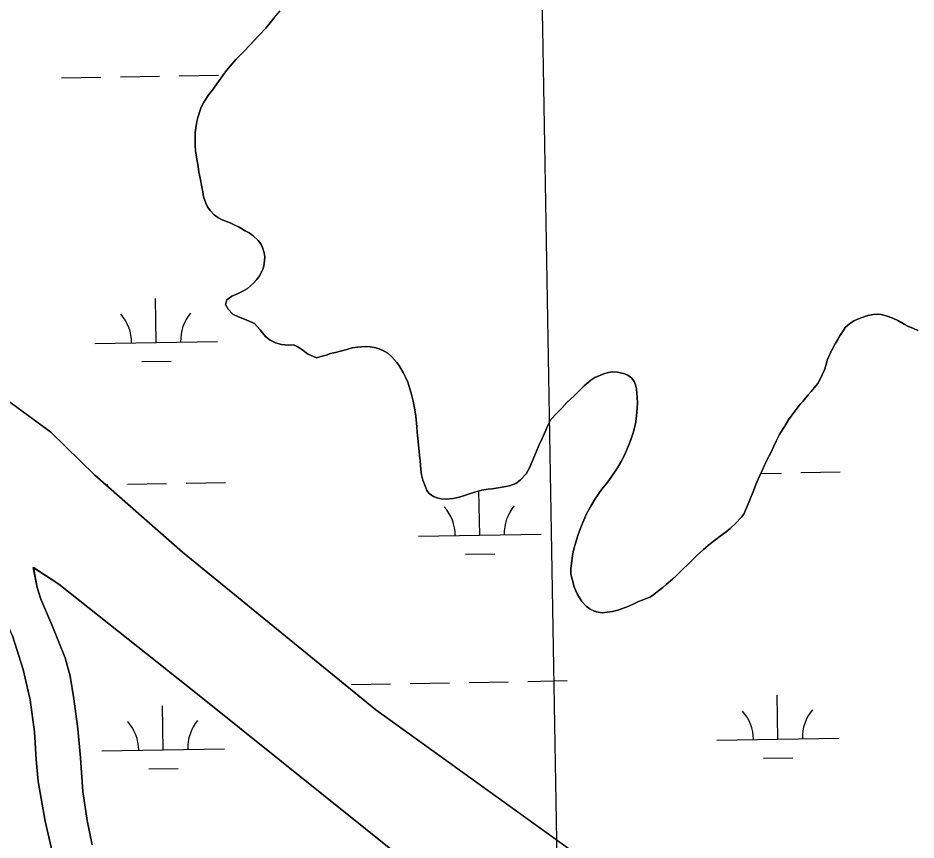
# Model space of a CAD drawing. Extents: x 3892998 to 3931244, y 278583 to 304547.
# Drawn here: x 3912474 to 3913207, y 301142 to 301814 of the extents above; entities that cross this region are included whole.
import ezdxf

# ---------------------------------------------------------------- set-up
doc = ezdxf.new("R2010")
doc.units = 0
for name, color, linetype in [('V-GRID-MAJR', 7, 'Continuous'), ('V-TOPO-SHOR', 7, 'Continuous'), ('V-WETL-SWMP', 7, 'Continuous')]:
    doc.layers.add(name, color=color, linetype=linetype)

msp = doc.modelspace()

# ---------------------------------------------------------------- linework, layer by layer
at = {"layer": 'V-GRID-MAJR'}
msp.add_spline([(3913205.69, 284291.17), (3913100.86, 290347.62), (3912995.96, 296407.55), (3912891.06, 302467.48), (3912891, 302470.95)], degree=3, dxfattribs=at)
at = {"layer": 'V-TOPO-SHOR'}
for points in [[(3912711.14, 301539.03), (3912709.44, 301540), (3912706.58, 301542.3), (3912702.66, 301545.12), (3912699.1, 301546.71), (3912694.84, 301546.34), (3912689.33, 301547.02), (3912684.35, 301548.42), (3912680.07, 301550.36), (3912676.33, 301553.54), (3912673.83, 301556.55), (3912671.86, 301558.86), (3912667.22, 301563.99), (3912662.95, 301566.1), (3912659.21, 301567.51), (3912654.05, 301569.62), (3912649.59, 301571.73), (3912645.67, 301575.81), (3912643.7, 301579.53), (3912644.57, 301583.44), (3912648.65, 301586.3), (3912653.79, 301588.63), (3912657.69, 301590.43), (3912661.41, 301592.75), (3912666.55, 301597.04), (3912669.02, 301599.89), (3912671.32, 301602.92), (3912673.79, 301607.55), (3912674.84, 301610.76), (3912675.53, 301615.38), (3912675.7, 301618.4), (3912675.15, 301621.78), (3912673.89, 301626.04), (3912672.46, 301629.05), (3912670.14, 301631.71), (3912666.03, 301635.78), (3912662.82, 301638.07), (3912659.62, 301639.83), (3912654.63, 301642.66), (3912651.25, 301644.42), (3912647.33, 301646.18), (3912640.92, 301648.64), (3912637.36, 301650.58), (3912634.33, 301652.88), (3912630.94, 301656.42), (3912628.97, 301659.25), (3912627.54, 301662.45), (3912625.74, 301667.41), (3912625.19, 301671.5), (3912624.28, 301675.58), (3912623.01, 301682.68), (3912621.92, 301687.66), (3912621.37, 301692.27), (3912619.92, 301699.91), (3912619.18, 301705.06), (3912618.81, 301709.5), (3912618.78, 301716.08), (3912618.94, 301720.16), (3912619.46, 301723.72), (3912620.15, 301728.88), (3912620.85, 301732.25), (3912622.6, 301737.41), (3912623.83, 301740.8), (3912625.95, 301744.72), (3912629.83, 301750.95), (3912633.37, 301755.41), (3912636.37, 301759.68), (3912641.31, 301766.64), (3912644.5, 301770.56), (3912647.5, 301774.3), (3912652.1, 301779.65), (3912655.29, 301782.86), (3912658.65, 301786.25), (3912663.43, 301791.43), (3912666.79, 301795), (3912670.68, 301799.1), (3912676.52, 301805.34), (3912680.05, 301809.62), (3912683.23, 301813.55), (3912688.19, 301819.25)], [(3913208.88, 301558.28), (3913205.14, 301559.86), (3913200.69, 301561.97), (3913197.66, 301563.56), (3913192.49, 301566.56), (3913188.4, 301568.49), (3913182.88, 301570.43), (3913178.79, 301571.3), (3913175.77, 301571.64), (3913172.57, 301571.45), (3913167.95, 301570.72), (3913161.74, 301568.56), (3913156.6, 301566.23), (3913152.87, 301563.9), (3913149.51, 301560.69), (3913147.75, 301558.02), (3913145.1, 301553.92), (3913143.33, 301550.89), (3913141.39, 301547.51), (3913139.63, 301544.48), (3913137.86, 301541.27), (3913136.1, 301537.18), (3913134.87, 301534.15), (3913134, 301530.59), (3913132.6, 301526.32), (3913130.48, 301521.52), (3913128.72, 301518.13), (3913127.14, 301515.1), (3913124.48, 301511.72), (3913121.65, 301508.51), (3913119.35, 301505.83), (3913114.76, 301500.48), (3913112.64, 301498.34), (3913107.69, 301491.57), (3913105.39, 301488.36), (3913103.27, 301485.33), (3913100.09, 301480.34), (3913097.97, 301476.96), (3913095.86, 301473.39), (3913093.22, 301467.87), (3913090.92, 301463.42), (3913088.99, 301459.15), (3913085.46, 301452.56), (3913083.52, 301448.29), (3913081.58, 301444.01), (3913078.42, 301437.07), (3913076.48, 301432.62), (3913074.55, 301427.46), (3913071.56, 301419.98), (3913069.62, 301415.53), (3913068.04, 301411.61), (3913066.63, 301408.41), (3913064.69, 301405.91), (3913060.09, 301401.1), (3913055.66, 301396.81), (3913052.3, 301393.96), (3913047.34, 301390.38), (3913043.97, 301387.7), (3913040.61, 301385.2), (3913037.59, 301382.88), (3913033.7, 301379.48), (3913031.04, 301377.16), (3913028.03, 301374.31), (3913023.61, 301370.03), (3913020.6, 301366.99), (3913017.24, 301363.78), (3913011.75, 301358.42), (3913008.39, 301355.39), (3913003.43, 301350.92), (3913000.6, 301348.6), (3912997.41, 301346.1), (3912993.16, 301342.89), (3912990.5, 301340.92), (3912983.76, 301338.05), (3912980.75, 301336.97), (3912977.55, 301335.36), (3912972.77, 301333.38), (3912969.75, 301332.3), (3912963.71, 301330.15), (3912959.46, 301329.06), (3912955.02, 301328.33), (3912951.11, 301327.96), (3912947.91, 301328.3), (3912944.71, 301329.18), (3912941.32, 301330.76), (3912938.11, 301333.41), (3912934.37, 301337.13), (3912930.96, 301342.8), (3912929.53, 301345.82), (3912928.27, 301349.19)], [(3912387.54, 301558.64), (3912500.89, 301475.24), (3912536.96, 301440.33), (3912608.58, 301377.45), (3912766.21, 301248.78), (3912948.73, 301117.34), (3913103.22, 300990.48), (3913236.93, 300883.77), (3913375.43, 300782.95), (3913400.7, 300769)], [(3912754.55, 301545), (3912751.53, 301544.63), (3912746.91, 301544.08), (3912742.65, 301542.81), (3912737.51, 301541.55), (3912733.42, 301540.47), (3912729.16, 301539.56), (3912725.79, 301538.3), (3912721.35, 301537.04), (3912717.8, 301536.14), (3912711.14, 301539.03)], [(3912928.27, 301349.19), (3912926.47, 301355.22), (3912925.56, 301359.31), (3912925.55, 301363.93), (3912926.23, 301369.97), (3912926.92, 301374.59), (3912927.62, 301379.04), (3912929.54, 301385.62), (3912931.47, 301391.85), (3912933.93, 301398.44), (3912938.33, 301408.58), (3912941.68, 301414.99), (3912945.39, 301420.88), (3912950.86, 301428.72), (3912954.75, 301433.71), (3912958.46, 301438.7), (3912963.58, 301446.36), (3912966.58, 301451.53), (3912969.58, 301457.23), (3912972.93, 301464.88), (3912974.86, 301470.04), (3912976.44, 301474.85), (3912978.18, 301482.14), (3912978.88, 301486.23), (3912979.39, 301491.39), (3912979.89, 301499.03), (3912979.69, 301504), (3912978.95, 301510.4), (3912978.23, 301513.95), (3912977.15, 301516.79), (3912975.18, 301519.45), (3912971.97, 301521.92), (3912968.59, 301523.15), (3912963.61, 301524.37), (3912959.52, 301524.71), (3912956.33, 301523.98), (3912953.31, 301523.26), (3912948.34, 301521.46), (3912944.97, 301520.03), (3912941.78, 301517.71), (3912936.29, 301513.24), (3912932.58, 301509.49), (3912928.51, 301505.39), (3912922.31, 301499.5), (3912918.07, 301495.04), (3912914.17, 301490.93), (3912909.22, 301485.58), (3912906.93, 301481.31), (3912904.99, 301477.04), (3912902, 301470.27), (3912899.71, 301464.93), (3912897.42, 301459.77), (3912893.9, 301451.4), (3912891.79, 301446.24), (3912888.97, 301441.43), (3912884.2, 301436.08), (3912880.65, 301433.4), (3912875.33, 301431.42), (3912869.47, 301430.33), (3912861.3, 301429.05), (3912858.1, 301428.68), (3912852.78, 301427.95), (3912849.23, 301427.04), (3912846.03, 301426.14), (3912841.24, 301424.52), (3912837.87, 301423.45), (3912834.32, 301422.36), (3912829.35, 301421.28), (3912823.84, 301420.54), (3912819.4, 301420.88), (3912816.37, 301421.76), (3912813.35, 301422.81), (3912809.79, 301425.28), (3912808, 301427.76), (3912806.74, 301430.78), (3912804.76, 301436.28), (3912803.68, 301440.54), (3912803.13, 301444.8), (3912802.39, 301451.91), (3912801.83, 301456.7), (3912801.28, 301462.21), (3912800.53, 301470.2), (3912799.98, 301475.35), (3912799.78, 301479.79), (3912798.86, 301488.32), (3912798.13, 301493.47), (3912796.85, 301500.57), (3912795.04, 301507.32), (3912792.34, 301516.19), (3912790.55, 301520.27), (3912788.58, 301524.17), (3912785.54, 301529.31), (3912783.39, 301532.33), (3912779.28, 301536.93), (3912776.08, 301539.76), (3912773.05, 301541.52), (3912768.95, 301543.46), (3912765.21, 301544.51), (3912761.66, 301545.03), (3912758.1, 301545.19), (3912754.55, 301545)], [(3912514.87, 301077.57), (3912496.38, 301157.79), (3912490.73, 301190.26), (3912489.1, 301208.07), (3912487.52, 301230.61), (3912484.19, 301256.94), (3912478.47, 301281.5), (3912469.61, 301309.05), (3912458.36, 301334.45), (3912449.41, 301350.94), (3912438.33, 301373.17), (3912420.96, 301398.83), (3912411.87, 301413.11)], [(3913523.18, 300526.24), (3913506.43, 300544.4), (3913424.58, 300613.11), (3913301.55, 300719.73), (3913169.87, 300832.16), (3913097.85, 300893.86), (3913002.2, 300966.04), (3912885.93, 301054.62), (3912792.03, 301124.02), (3912620.63, 301261.5), (3912507.64, 301351.38), (3912486.7, 301364.88)], [(3912486.7, 301364.88), (3912489.71, 301348.42), (3912492.8, 301338.9), (3912501.71, 301318.07), (3912512.75, 301291.09), (3912516.77, 301276.03), (3912519.78, 301257.62), (3912523.12, 301233.08), (3912525.1, 301209.34), (3912527.03, 301182.04), (3912530.58, 301158.29), (3912534.77, 301138.48)]]:
    msp.add_lwpolyline(points, dxfattribs=at)
at = {"layer": 'V-WETL-SWMP'}
for p, q in [((3912683.23, 301813.55), (3912680.05, 301809.62)), ((3912676.52, 301805.34), (3912670.68, 301799.1)), ((3912680.05, 301809.62), (3912676.52, 301805.34)), ((3912670.68, 301799.1), (3912666.79, 301795)), ((3912663.42, 301791.43), (3912658.65, 301786.26)), ((3912666.79, 301795), (3912663.42, 301791.43)), ((3912655.29, 301782.86), (3912652.1, 301779.65)), ((3912658.65, 301786.26), (3912655.29, 301782.86)), ((3912652.1, 301779.65), (3912647.5, 301774.3)), ((3912644.5, 301770.56), (3912641.31, 301766.64)), ((3912647.5, 301774.3), (3912644.5, 301770.56)), ((3912509.78, 301764.57), (3912541.78, 301765.12)), ((3912557.77, 301765.4), (3912589.77, 301765.95)), ((3912605.77, 301766.23), (3912637.76, 301766.78)), ((3912641.31, 301766.64), (3912636.37, 301759.68)), ((3912633.37, 301755.41), (3912629.83, 301750.95)), ((3912636.37, 301759.68), (3912633.37, 301755.41)), ((3912629.83, 301750.95), (3912625.95, 301744.71)), ((3912623.83, 301740.8), (3912622.6, 301737.41)), ((3912625.95, 301744.71), (3912623.83, 301740.8)), ((3912620.85, 301732.25), (3912620.15, 301728.88)), ((3912622.6, 301737.41), (3912620.85, 301732.25)), ((3912620.15, 301728.88), (3912619.46, 301723.72)), ((3912618.94, 301720.16), (3912618.78, 301716.08)), ((3912619.46, 301723.72), (3912618.94, 301720.16)), ((3912618.78, 301716.08), (3912618.81, 301709.5)), ((3912618.81, 301709.5), (3912619.18, 301705.06)), ((3912619.18, 301705.06), (3912619.92, 301699.91)), ((3912619.92, 301699.91), (3912621.37, 301692.27)), ((3912621.37, 301692.27), (3912621.92, 301687.66)), ((3912621.92, 301687.66), (3912623.01, 301682.68)), ((3912623.01, 301682.68), (3912624.28, 301675.58)), ((3912624.28, 301675.58), (3912625.19, 301671.5)), ((3912625.19, 301671.5), (3912625.74, 301667.41)), ((3912625.74, 301667.41), (3912627.54, 301662.45)), ((3912627.54, 301662.45), (3912628.97, 301659.25)), ((3912628.97, 301659.25), (3912630.94, 301656.42)), ((3912630.94, 301656.42), (3912634.33, 301652.88)), ((3912634.33, 301652.88), (3912637.36, 301650.58)), ((3912637.36, 301650.58), (3912640.92, 301648.64)), ((3912640.92, 301648.64), (3912647.33, 301646.18)), ((3912647.33, 301646.18), (3912651.25, 301644.42)), ((3912651.25, 301644.42), (3912654.63, 301642.66)), ((3912654.63, 301642.66), (3912659.62, 301639.84)), ((3912659.62, 301639.84), (3912662.82, 301638.07)), ((3912662.82, 301638.07), (3912666.03, 301635.78)), ((3912666.03, 301635.78), (3912670.14, 301631.71)), ((3912670.14, 301631.71), (3912672.46, 301629.05)), ((3912672.46, 301629.05), (3912673.89, 301626.04)), ((3912673.89, 301626.04), (3912675.15, 301621.78)), ((3912675.15, 301621.78), (3912675.7, 301618.4)), ((3912675.53, 301615.38), (3912674.84, 301610.76)), ((3912675.7, 301618.4), (3912675.53, 301615.38)), ((3912673.79, 301607.55), (3912671.32, 301602.92)), ((3912674.84, 301610.76), (3912673.79, 301607.55)), ((3912669.02, 301599.89), (3912666.55, 301597.04)), ((3912671.32, 301602.92), (3912669.02, 301599.89)), ((3912661.41, 301592.75), (3912657.69, 301590.43)), ((3912666.55, 301597.04), (3912661.41, 301592.75)), ((3912586.94, 301548.63), (3912586.32, 301584.62)), ((3912648.65, 301586.3), (3912644.57, 301583.44)), ((3912653.79, 301588.63), (3912648.65, 301586.3)), ((3912657.69, 301590.43), (3912653.79, 301588.63)), ((3912644.57, 301583.44), (3912643.7, 301579.53)), ((3912643.7, 301579.53), (3912645.67, 301575.8)), ((3912645.67, 301575.8), (3912649.6, 301571.73)), ((3912649.6, 301571.73), (3912654.05, 301569.62)), ((3913161.74, 301568.56), (3913167.95, 301570.72)), ((3913167.95, 301570.72), (3913172.57, 301571.45)), ((3913172.57, 301571.45), (3913175.77, 301571.64)), ((3913175.77, 301571.64), (3913178.79, 301571.3)), ((3913178.79, 301571.3), (3913182.88, 301570.43)), ((3913182.88, 301570.43), (3913188.4, 301568.49)), ((3912654.05, 301569.62), (3912659.21, 301567.51)), ((3912659.21, 301567.51), (3912662.95, 301566.1)), ((3912662.95, 301566.1), (3912667.22, 301563.99)), ((3912667.22, 301563.99), (3912671.86, 301558.86)), ((3913149.51, 301560.69), (3913152.88, 301563.9)), ((3913152.88, 301563.9), (3913156.6, 301566.23)), ((3913156.6, 301566.23), (3913161.74, 301568.56)), ((3913188.4, 301568.49), (3913192.49, 301566.56)), ((3913192.49, 301566.56), (3913197.66, 301563.56)), ((3913197.66, 301563.56), (3913200.68, 301561.97)), ((3912500.89, 301475.24), (3912387.54, 301558.64)), ((3912671.86, 301558.86), (3912673.83, 301556.55)), ((3912673.83, 301556.55), (3912676.33, 301553.54)), ((3913145.1, 301553.92), (3913147.75, 301558.02)), ((3913147.75, 301558.02), (3913149.51, 301560.69)), ((3913200.68, 301561.97), (3913205.14, 301559.86)), ((3913205.14, 301559.86), (3913208.87, 301558.27)), ((3912536.95, 301547.76), (3912636.93, 301549.49)), ((3912676.33, 301553.54), (3912680.07, 301550.36)), ((3912680.07, 301550.36), (3912684.34, 301548.42)), ((3912684.34, 301548.42), (3912689.33, 301547.02)), ((3913141.39, 301547.51), (3913143.33, 301550.89)), ((3913143.33, 301550.89), (3913145.1, 301553.92)), ((3912689.33, 301547.02), (3912694.84, 301546.34)), ((3912694.84, 301546.34), (3912699.1, 301546.71)), ((3912699.1, 301546.71), (3912702.66, 301545.12)), ((3912702.66, 301545.12), (3912706.58, 301542.3)), ((3912706.58, 301542.3), (3912709.44, 301540)), ((3912729.16, 301539.56), (3912733.42, 301540.47)), ((3912733.42, 301540.47), (3912737.51, 301541.55)), ((3912737.51, 301541.55), (3912742.65, 301542.82)), ((3912742.65, 301542.82), (3912746.91, 301544.08)), ((3912746.91, 301544.08), (3912751.53, 301544.63)), ((3912751.53, 301544.63), (3912754.55, 301545)), ((3912754.55, 301545), (3912758.1, 301545.19)), ((3912758.1, 301545.19), (3912761.66, 301545.03)), ((3912761.66, 301545.03), (3912765.21, 301544.51)), ((3912765.21, 301544.51), (3912768.95, 301543.46)), ((3912768.95, 301543.46), (3912773.05, 301541.52)), ((3912773.05, 301541.52), (3912776.07, 301539.76)), ((3913136.1, 301537.18), (3913137.87, 301541.27)), ((3913137.87, 301541.27), (3913139.63, 301544.48)), ((3913139.63, 301544.48), (3913141.39, 301547.51)), ((3912575.21, 301532.99), (3912599.2, 301533.4)), ((3912709.44, 301540), (3912711.14, 301539.03)), ((3912711.14, 301539.03), (3912717.8, 301536.14)), ((3912717.8, 301536.14), (3912721.35, 301537.04)), ((3912721.35, 301537.04), (3912725.79, 301538.3)), ((3912725.79, 301538.3), (3912729.16, 301539.56)), ((3912776.07, 301539.76), (3912779.29, 301536.93)), ((3912779.29, 301536.93), (3912783.39, 301532.32)), ((3913134, 301530.59), (3913134.87, 301534.15)), ((3913134.87, 301534.15), (3913136.1, 301537.18)), ((3912783.39, 301532.32), (3912785.54, 301529.31)), ((3912785.54, 301529.31), (3912788.58, 301524.17)), ((3913130.48, 301521.52), (3913132.6, 301526.32)), ((3913132.6, 301526.32), (3913134, 301530.59)), ((3912788.58, 301524.17), (3912790.55, 301520.27)), ((3912790.55, 301520.27), (3912792.34, 301516.19)), ((3912941.78, 301517.71), (3912944.97, 301520.03)), ((3912944.97, 301520.03), (3912948.34, 301521.46)), ((3912948.34, 301521.46), (3912953.31, 301523.26)), ((3912953.31, 301523.26), (3912956.33, 301523.99)), ((3912956.33, 301523.99), (3912959.52, 301524.71)), ((3912959.52, 301524.71), (3912963.61, 301524.37)), ((3912963.61, 301524.37), (3912968.59, 301523.15)), ((3912968.59, 301523.15), (3912971.97, 301521.92)), ((3912971.97, 301521.92), (3912975.18, 301519.44)), ((3912975.18, 301519.44), (3912977.15, 301516.79)), ((3913128.72, 301518.13), (3913130.48, 301521.52)), ((3912792.34, 301516.19), (3912795.05, 301507.32)), ((3912932.58, 301509.49), (3912936.29, 301513.24)), ((3912936.29, 301513.24), (3912941.78, 301517.71)), ((3912977.15, 301516.79), (3912978.23, 301513.95)), ((3912978.23, 301513.95), (3912978.95, 301510.4)), ((3913121.65, 301508.51), (3913124.48, 301511.72)), ((3913124.48, 301511.72), (3913127.14, 301515.1)), ((3913127.14, 301515.1), (3913128.72, 301518.13)), ((3912795.05, 301507.32), (3912796.85, 301500.57)), ((3912922.31, 301499.5), (3912928.51, 301505.39)), ((3912928.51, 301505.39), (3912932.58, 301509.49)), ((3912978.95, 301510.4), (3912979.69, 301504)), ((3912979.69, 301504), (3912979.89, 301499.03)), ((3913114.76, 301500.48), (3913119.35, 301505.83)), ((3913119.35, 301505.83), (3913121.65, 301508.51)), ((3912796.85, 301500.57), (3912798.12, 301493.47)), ((3912918.07, 301495.04), (3912922.31, 301499.5)), ((3912979.89, 301499.03), (3912979.39, 301491.39)), ((3913107.69, 301491.57), (3913112.63, 301498.34)), ((3913112.63, 301498.34), (3913114.76, 301500.48)), ((3912798.12, 301493.47), (3912798.86, 301488.32)), ((3912909.22, 301485.58), (3912914.17, 301490.93)), ((3912914.17, 301490.93), (3912918.07, 301495.04)), ((3912979.39, 301491.39), (3912978.88, 301486.23)), ((3913105.39, 301488.36), (3913107.69, 301491.57)), ((3912798.86, 301488.32), (3912799.78, 301479.79)), ((3912906.93, 301481.31), (3912909.22, 301485.58)), ((3912978.18, 301482.14), (3912976.44, 301474.85)), ((3912978.88, 301486.23), (3912978.18, 301482.14)), ((3913100.09, 301480.34), (3913103.27, 301485.33)), ((3913103.27, 301485.33), (3913105.39, 301488.36)), ((3912536.96, 301440.33), (3912500.89, 301475.24)), ((3912799.78, 301479.79), (3912799.98, 301475.35)), ((3912799.98, 301475.35), (3912800.53, 301470.2)), ((3912902, 301470.27), (3912904.99, 301477.04)), ((3912904.99, 301477.04), (3912906.93, 301481.31)), ((3912976.44, 301474.85), (3912974.86, 301470.04)), ((3913095.86, 301473.39), (3913097.97, 301476.96)), ((3913097.97, 301476.96), (3913100.09, 301480.34)), ((3912800.53, 301470.2), (3912801.28, 301462.21)), ((3912899.71, 301464.93), (3912902, 301470.27)), ((3912974.86, 301470.04), (3912972.92, 301464.88)), ((3913090.92, 301463.42), (3913093.21, 301467.87)), ((3913093.21, 301467.87), (3913095.86, 301473.39)), ((3912801.28, 301462.21), (3912801.83, 301456.7)), ((3912897.42, 301459.77), (3912899.71, 301464.93)), ((3912972.92, 301464.88), (3912969.58, 301457.23)), ((3913088.99, 301459.15), (3913090.92, 301463.42)), ((3912801.83, 301456.7), (3912802.39, 301451.91)), ((3912893.9, 301451.4), (3912897.42, 301459.77)), ((3912969.58, 301457.23), (3912966.58, 301451.53)), ((3913081.59, 301444.01), (3913085.46, 301452.56)), ((3913085.46, 301452.56), (3913088.99, 301459.15)), ((3912802.39, 301451.91), (3912803.13, 301444.8)), ((3912888.97, 301441.43), (3912891.79, 301446.24)), ((3912891.79, 301446.24), (3912893.9, 301451.4)), ((3912963.58, 301446.36), (3912958.46, 301438.7)), ((3912966.58, 301451.53), (3912963.58, 301446.36)), ((3912608.58, 301377.45), (3912536.96, 301440.33)), ((3912803.13, 301444.8), (3912803.68, 301440.54)), ((3912803.68, 301440.54), (3912804.76, 301436.28)), ((3912884.2, 301436.08), (3912888.97, 301441.43)), ((3912958.46, 301438.7), (3912954.75, 301433.71)), ((3913078.42, 301437.07), (3913081.59, 301444.01)), ((3913080.54, 301441.72), (3913097.36, 301442.01)), ((3913113.36, 301442.29), (3913145.35, 301442.84)), ((3912545.92, 301432.47), (3912547.53, 301432.49)), ((3912563.53, 301432.77), (3912595.53, 301433.32)), ((3912611.53, 301433.6), (3912643.52, 301434.16)), ((3912804.76, 301436.28), (3912806.74, 301430.78)), ((3912806.74, 301430.78), (3912808, 301427.76)), ((3912869.47, 301430.33), (3912875.33, 301431.42)), ((3912875.33, 301431.42), (3912880.65, 301433.4)), ((3912880.65, 301433.4), (3912884.2, 301436.08)), ((3912954.75, 301433.71), (3912950.86, 301428.72)), ((3913074.55, 301427.46), (3913076.48, 301432.62)), ((3913076.48, 301432.62), (3913078.42, 301437.07)), ((3912808, 301427.76), (3912809.78, 301425.28)), ((3912809.78, 301425.28), (3912813.35, 301422.81)), ((3912834.32, 301422.36), (3912837.87, 301423.44)), ((3912837.87, 301423.44), (3912841.24, 301424.53)), ((3912841.24, 301424.53), (3912846.03, 301426.14)), ((3912846.03, 301426.14), (3912849.23, 301427.05)), ((3912849.23, 301427.05), (3912852.78, 301427.95)), ((3912851.14, 301391.31), (3912850.51, 301427.31)), ((3912852.78, 301427.95), (3912858.1, 301428.68)), ((3912858.1, 301428.68), (3912861.3, 301429.05)), ((3912861.3, 301429.05), (3912869.47, 301430.33)), ((3912950.86, 301428.72), (3912945.39, 301420.87)), ((3913071.56, 301419.98), (3913074.55, 301427.46)), ((3912813.35, 301422.81), (3912816.37, 301421.76)), ((3912816.37, 301421.76), (3912819.4, 301420.88)), ((3912819.4, 301420.88), (3912823.84, 301420.54)), ((3912823.84, 301420.54), (3912829.35, 301421.28)), ((3912829.35, 301421.28), (3912834.32, 301422.36)), ((3912945.39, 301420.87), (3912941.68, 301414.99)), ((3913069.62, 301415.53), (3913071.56, 301419.98)), ((3912938.33, 301408.58), (3912933.93, 301398.44)), ((3912941.68, 301414.99), (3912938.33, 301408.58)), ((3913066.63, 301408.41), (3913068.04, 301411.61)), ((3913068.04, 301411.61), (3913069.62, 301415.53)), ((3913060.09, 301401.1), (3913064.69, 301405.91)), ((3913064.69, 301405.91), (3913066.63, 301408.41)), ((3912933.93, 301398.44), (3912931.47, 301391.85)), ((3913047.34, 301390.38), (3913052.3, 301393.96)), ((3913052.3, 301393.96), (3913055.66, 301396.81)), ((3913055.66, 301396.81), (3913060.09, 301401.1)), ((3912801.14, 301390.45), (3912901.13, 301392.18)), ((3912931.47, 301391.85), (3912929.54, 301385.62)), ((3913040.61, 301385.2), (3913043.97, 301387.7)), ((3913043.97, 301387.7), (3913047.34, 301390.38)), ((3912929.54, 301385.62), (3912927.62, 301379.04)), ((3913031.04, 301377.16), (3913033.7, 301379.48)), ((3913033.7, 301379.48), (3913037.6, 301382.88)), ((3913037.6, 301382.88), (3913040.61, 301385.2)), ((3912766.21, 301248.78), (3912608.58, 301377.45)), ((3912839.41, 301375.68), (3912863.4, 301376.09)), ((3912926.92, 301374.59), (3912926.23, 301369.97)), ((3912927.62, 301379.04), (3912926.92, 301374.59)), ((3913023.61, 301370.02), (3913028.04, 301374.31)), ((3913028.04, 301374.31), (3913031.04, 301377.16)), ((3912926.23, 301369.97), (3912925.55, 301363.93)), ((3913017.24, 301363.78), (3913020.6, 301366.99)), ((3913020.6, 301366.99), (3913023.61, 301370.02)), ((3912925.55, 301363.93), (3912925.56, 301359.31)), ((3912925.56, 301359.31), (3912926.47, 301355.22)), ((3913008.39, 301355.39), (3913011.75, 301358.42)), ((3913011.75, 301358.42), (3913017.24, 301363.78)), ((3912926.47, 301355.22), (3912928.27, 301349.19)), ((3913000.6, 301348.6), (3913003.43, 301350.92)), ((3913003.43, 301350.92), (3913008.39, 301355.39)), ((3912928.27, 301349.19), (3912929.53, 301345.82)), ((3912929.53, 301345.82), (3912930.96, 301342.8)), ((3912930.96, 301342.8), (3912934.37, 301337.13)), ((3912990.5, 301340.92), (3912993.16, 301342.89)), ((3912993.16, 301342.89), (3912997.41, 301346.1)), ((3912997.41, 301346.1), (3913000.6, 301348.6)), ((3912934.37, 301337.13), (3912938.11, 301333.41)), ((3912972.76, 301333.38), (3912977.55, 301335.36)), ((3912977.55, 301335.36), (3912980.75, 301336.97)), ((3912980.75, 301336.97), (3912983.76, 301338.05)), ((3912983.76, 301338.05), (3912990.5, 301340.92)), ((3912938.11, 301333.41), (3912941.32, 301330.76)), ((3912941.32, 301330.76), (3912944.71, 301329.18)), ((3912944.71, 301329.18), (3912947.91, 301328.3)), ((3912947.91, 301328.3), (3912951.11, 301327.96)), ((3912951.11, 301327.96), (3912955.02, 301328.33)), ((3912955.02, 301328.33), (3912959.46, 301329.06)), ((3912959.46, 301329.06), (3912963.71, 301330.15)), ((3912963.71, 301330.15), (3912969.75, 301332.3)), ((3912969.75, 301332.3), (3912972.76, 301333.38)), ((3912746.39, 301269.41), (3912778.38, 301269.96)), ((3912794.38, 301270.24), (3912826.38, 301270.79)), ((3912842.37, 301271.07), (3912874.37, 301271.63)), ((3912890.37, 301271.9), (3912922.36, 301272.46)), ((3913094.53, 301224.69), (3913093.91, 301260.68)), ((3912592.7, 301216), (3912592.07, 301251.99)), ((3912948.73, 301117.34), (3912766.21, 301248.78)), ((3913044.54, 301223.82), (3913144.52, 301225.55)), ((3912542.7, 301215.13), (3912642.69, 301216.87)), ((3913082.8, 301209.05), (3913106.79, 301209.47)), ((3912580.97, 301200.36), (3912604.96, 301200.78))]:
    msp.add_line(p, q, dxfattribs=at)
for points in [[(3912534.77, 301138.48), (3912530.59, 301158.29), (3912527.03, 301182.04), (3912525.09, 301209.34), (3912523.12, 301233.08), (3912519.77, 301257.62), (3912516.77, 301276.03), (3912512.75, 301291.09), (3912501.71, 301318.07), (3912492.8, 301338.9), (3912489.72, 301348.42), (3912486.69, 301364.88), (3912507.64, 301351.38), (3912620.63, 301261.5), (3912792.03, 301124.02)], [(3912469.61, 301309.05), (3912478.47, 301281.5), (3912484.19, 301256.94), (3912487.52, 301230.62), (3912489.1, 301208.07), (3912490.73, 301190.26), (3912496.38, 301157.79), (3912514.87, 301077.57)]]:
    msp.add_lwpolyline(points, dxfattribs=at)
for centre, start, end in [((3912531.7, 301548.14), 0.21988, 41.76354), ((3912642.17, 301550.06), 140.21988, 181.76354), ((3912795.89, 301390.83), 0.21988, 41.76354), ((3912906.36, 301392.74), 140.21988, 181.76354), ((3913039.29, 301224.21), 0.21988, 41.76354), ((3913149.76, 301226.12), 140.21988, 181.76354), ((3912647.92, 301217.43), 140.21988, 181.76354), ((3912537.45, 301215.52), 0.21988, 41.76354)]:
    msp.add_arc(centre, 35.25, start, end, dxfattribs=at)

doc.saveas('drawing.dxf')
